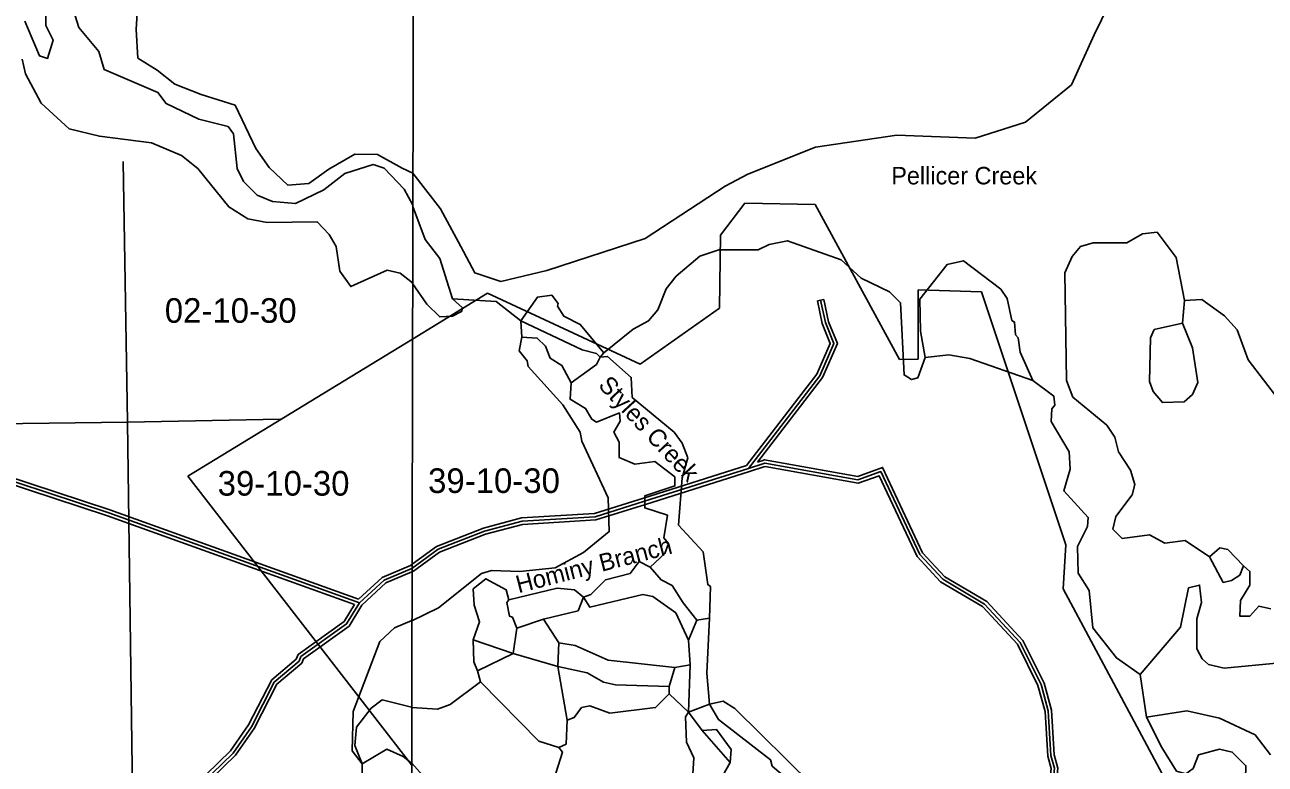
# Model space of a CAD drawing. Extents: x 457167 to 656239, y 1787309 to 1969297.
# Drawn here: x 573290 to 584620, y 1931635 to 1938392 of the extents above; entities that cross this region are included whole.
import ezdxf

# ---------------------------------------------------------------- set-up
doc = ezdxf.new("R2010")
doc.units = 0
for name, color, linetype in [('Level 1', 7, 'Continuous'), ('Level 10', 7, 'Continuous'), ('Level 2', 7, 'Continuous'), ('Level 31', 7, 'Continuous'), ('Level 32', 7, 'Continuous'), ('Level 41', 7, 'Continuous'), ('Level 5', 7, 'Continuous'), ('Level 63', 7, 'Continuous'), ('Level 7', 7, 'Continuous')]:
    doc.layers.add(name, color=color, linetype=linetype)

msp = doc.modelspace()

# ---------------------------------------------------------------- linework, layer by layer
at = {"layer": 'Level 1'}
for p, q in [((574228.606, 1934761.18), (574187.72, 1937144.53)), ((579643.65, 1936470.551), (579865.406, 1936762.146)), ((579865.406, 1936762.146), (580510.001, 1936751.036)), ((580510.001, 1936751.036), (581279.331, 1935334.17)), ((579636.132, 1935803.088), (579643.65, 1936470.551)), ((577516.705, 1935939.538), (576830.862, 1935520.841)), ((577516.705, 1935939.538), (578910.697, 1935289.406)), ((581451.521, 1935337.352), (581450.841, 1935968.775)), ((581450.841, 1935968.775), (582027.336, 1935951.977)), ((582027.336, 1935951.977), (582797.956, 1933639.091)), ((578910.697, 1935289.406), (579636.132, 1935803.088)), ((576830.862, 1935520.841), (574778.431, 1934267.856)), ((581279.331, 1935334.17), (581451.521, 1935337.352)), ((569926.794, 1934709.46), (574228.606, 1934761.18)), ((574228.606, 1934761.18), (575621.844, 1934787.46)), ((574299.63, 1929436.203), (574228.606, 1934761.18)), ((574778.431, 1934267.856), (576822.506, 1931630.179)), ((582797.956, 1933639.091), (582773.825, 1933238.307)), ((582773.825, 1933238.307), (584455.022, 1930099.206))]:
    msp.add_line(p, q, dxfattribs=at)
at = {"layer": 'Level 10'}
for points in [[(582851.173, 1937845.08), (583058.17, 1938302.091), (583192.167, 1938574.099), (583460.166, 1938912.108), (583640.166, 1939109.114), (583749.162, 1939455.122), (583790.16, 1939701.129), (583921.158, 1939946.136), (583991.156, 1940160.141), (584835.166, 1940169.146), (586637.186, 1940189.156), (586976.191, 1940192.157), (587390.196, 1940197.159), (587805.201, 1940201.161), (588258.206, 1940206.164), (588529.209, 1940209.166), (594387.646, 1940250.443)], [(574321.036, 1938597.033), (574307.04, 1938350.027), (574322.044, 1938088.021), (574500.049, 1937978.021), (574660.054, 1937850.02), (574900.061, 1937756.021), (575210.069, 1937659.022), (575400.078, 1937263.016), (575521.083, 1937088.013), (575693.089, 1936928.011), (575884.092, 1936943.014), (576067.095, 1937074.02), (576303.098, 1937210.026), (576512.103, 1937207.029), (576736.109, 1937081.029), (576834.112, 1937037.029), (576834.12, 1937037.019)], [(576834.12, 1937037.019), (577087.119, 1936709.022), (577273.126, 1936367.015), (577400.131, 1936125.01), (577639.135, 1936047.009), (578059.138, 1936146.014), (578956.146, 1936440.026), (579687.147, 1936917.041), (579893.149, 1937027.045), (580511.153, 1937274.054), (581256.161, 1937385.06), (581970.169, 1937357.063), (582429.172, 1937503.069), (582851.173, 1937845.08)]]:
    msp.add_lwpolyline(points, dxfattribs=at)
at = {"layer": 'Level 31'}
for p, q in [((579900.52, 1934338.342), (578949.192, 1934038.497)), ((580031.473, 1934379.891), (579900.52, 1934338.342))]:
    msp.add_line(p, q, dxfattribs=at)
for points in [[(579900.52, 1934338.342), (580551.189, 1935183.571), (580680.116, 1935478.951), (580603.006, 1935670.386), (580558.323, 1935876.303)], [(570898.467, 1934740.952), (572114.966, 1934570.889), (574055.617, 1933931.963), (576345.991, 1933108.742)], [(584073.225, 1927085.392), (583915.528, 1927677.351), (583616.251, 1928161.224), (583300.521, 1928837.136), (582976.385, 1929271.243), (582901.539, 1929496.489), (582868.826, 1929821.653), (582810.736, 1930005.046), (582753.176, 1930455.353), (582795.221, 1930672.003), (582770.568, 1931055.335), (582662.674, 1931272.282), (582696.674, 1931597.314), (582663.234, 1931714.111), (582638.95, 1932122.534), (582572.722, 1932364.491), (582381.622, 1932748.52), (582057.046, 1933098.998), (581674.094, 1933324.867), (581465.853, 1933550.022), (581108.769, 1934309.315), (580900.243, 1934234.466), (580049.909, 1934386.035), (580031.473, 1934379.891)], [(578949.192, 1934038.497), (578498.792, 1933896.531), (577831.651, 1933856.125), (577489.671, 1933764.851), (577064.303, 1933598.846), (576826.36, 1933424.468)], [(576826.36, 1933424.468), (576826.328, 1933424.445), (576571.657, 1933316.626), (576345.991, 1933108.742)], [(574280.116, 1930596.825), (574380.811, 1930879.882), (574523.271, 1931087.937), (575191.804, 1931736.667), (575359.106, 1931977.762), (575568.701, 1932385.681), (575794.338, 1932576.831), (575811.266, 1932618.614), (576228.681, 1932917.354), (576345.991, 1933108.742)]]:
    msp.add_lwpolyline(points, dxfattribs=at)
at = {"layer": 'Level 32'}
for p, q in [((580529.005, 1935869.941), (580587.641, 1935882.665)), ((579882.503, 1934364.119), (578940.174, 1934067.111)), ((580040.546, 1934351.295), (579909.592, 1934309.746)), ((580022.401, 1934408.486), (579982.677, 1934395.883)), ((579909.538, 1934309.729), (578958.211, 1934009.883))]:
    msp.add_line(p, q, dxfattribs=at)
for points in [[(579882.503, 1934364.119), (580525.168, 1935198.951), (580647.586, 1935479.416), (580574.226, 1935661.538), (580529.005, 1935869.941)], [(579982.677, 1934395.883), (580577.209, 1935168.19), (580712.646, 1935478.485), (580631.784, 1935679.235), (580587.641, 1935882.665)], [(570894.632, 1934711.196), (572108.144, 1934541.55), (574045.851, 1933903.594), (576301.144, 1933092.981)], [(570902.304, 1934770.708), (572121.789, 1934600.228), (574065.384, 1933960.332), (576339.035, 1933143.121)], [(584098.291, 1927107.841), (583943.376, 1927689.36), (583642.688, 1928175.511), (583326.401, 1928852.62), (583003.325, 1929285.306), (582931.056, 1929502.796), (582898.364, 1929827.748), (582840.153, 1930011.529), (582783.546, 1930454.373), (582825.408, 1930670.076), (582800.119, 1931063.286), (582693.418, 1931277.834), (582727.116, 1931599.978), (582692.985, 1931719.191), (582668.711, 1932127.436), (582600.885, 1932375.236), (582406.561, 1932765.743), (582076.071, 1933122.607), (581693.128, 1933348.471), (581491.027, 1933566.987), (581124.307, 1934346.767), (580897.634, 1934265.403), (580047.662, 1934416.908), (580022.401, 1934408.486)], [(584043.336, 1927081.051), (583887.681, 1927665.342), (583589.813, 1928146.936), (583274.642, 1928821.652), (582949.444, 1929257.18), (582872.021, 1929490.181), (582839.287, 1929815.558), (582781.321, 1929998.561), (582722.807, 1930456.334), (582765.036, 1930673.93), (582741.017, 1931047.382), (582631.929, 1931266.731), (582666.231, 1931594.65), (582633.482, 1931709.031), (582609.187, 1932117.631), (582544.56, 1932353.746), (582356.683, 1932731.296), (582038.02, 1933075.389), (581655.061, 1933301.264), (581440.679, 1933533.058), (581093.23, 1934271.862), (580902.851, 1934203.527), (580052.155, 1934355.161), (580040.546, 1934351.295)], [(578958.211, 1934009.884), (578504.291, 1933866.808), (577836.474, 1933826.361), (577499.021, 1933736.295), (577078.869, 1933572.327), (576841.243, 1933398.18), (576826.29, 1933391.85)], [(578940.173, 1934067.111), (578493.294, 1933926.253), (577826.828, 1933885.887), (577480.32, 1933793.406), (577049.737, 1933625.366), (576826.441, 1933461.721)], [(576826.441, 1933461.721), (576811.414, 1933450.709), (576555.163, 1933342.221), (576339.035, 1933143.122)], [(576826.29, 1933391.85), (576588.151, 1933291.03), (576369.389, 1933089.504)], [(574250.131, 1930602.04), (574353.852, 1930893.613), (574500.217, 1931107.371), (575168.819, 1931756.166), (575333.328, 1931993.236), (575544.749, 1932404.708), (575769.307, 1932594.945), (575786.728, 1932637.945), (576206.278, 1932938.213), (576301.145, 1933092.981)], [(574310.104, 1930591.607), (574407.769, 1930866.151), (574546.324, 1931068.503), (575214.789, 1931717.168), (575384.885, 1931962.288), (575592.654, 1932366.653), (575819.369, 1932558.716), (575835.803, 1932599.283), (576251.083, 1932896.495), (576369.389, 1933089.505)]]:
    msp.add_lwpolyline(points, dxfattribs=at)
at = {"layer": 'Level 5'}
for p, q in [((576833.461, 1936730.559), (576830.126, 1936739.401)), ((576836.336, 1936740.061), (576833.492, 1936745.216)), ((583864.795, 1935664.832), (583881.702, 1935873.247)), ((577829.214, 1935537.918), (577821.011, 1935687.971)), ((578545.945, 1935353.737), (578579.315, 1935395.388)), ((577751.111, 1932645.268), (577784.678, 1932878.654)), ((577784.678, 1932878.654), (578026.53, 1932961.757)), ((578168.025, 1932744.853), (578026.53, 1932961.757)), ((579427.027, 1932951.914), (579351.799, 1932768.62)), ((579427.027, 1932951.914), (579543.758, 1932968.466)), ((577751.111, 1932645.268), (577384.445, 1932770.71)), ((579351.799, 1932768.62), (579368.251, 1932543.504)), ((577425.829, 1932487.243), (577751.111, 1932645.268)), ((578159.457, 1932528.137), (577751.111, 1932645.268)), ((578159.457, 1932528.137), (578168.025, 1932744.853)), ((578242.305, 1932036.196), (578159.457, 1932528.137)), ((579368.251, 1932543.504), (579226.501, 1932518.653)), ((579351.087, 1932110.044), (579368.251, 1932543.504)), ((577450.711, 1932387.171), (577425.829, 1932487.243)), ((579176.282, 1932343.628), (579226.501, 1932518.653)), ((583535.859, 1932063.885), (583477.923, 1932455.733)), ((579176.223, 1932276.937), (579176.282, 1932343.628)), ((579351.087, 1932110.044), (579176.223, 1932276.937)), ((579475.971, 1931943.151), (579351.087, 1932110.044)), ((579734.068, 1931651.125), (579475.971, 1931943.151))]:
    msp.add_line(p, q, dxfattribs=at)
for points in [[(573483.196, 1938751.576), (573482.011, 1938384.777), (573548.285, 1938251.165), (573497.736, 1938084.6), (573422.774, 1938109.87), (573290.446, 1938427.076)], [(576833.492, 1936745.216), (576753.422, 1936890.374), (576570.646, 1937082.696), (576470.743, 1937116.376), (576212.018, 1937033.831), (576019.826, 1936884.395), (575760.972, 1936760.198), (575552.637, 1936777.526), (575411.114, 1936836.336), (575286.46, 1936961.776), (575228.496, 1937078.679), (575196.161, 1937395.556), (575146.34, 1937462.416), (574879.813, 1937529.955), (574580.155, 1937672.655), (574505.461, 1937772.916), (574014.268, 1937982.894), (573964.775, 1938149.788), (573782.088, 1938367.121), (573699.573, 1938634.146)], [(577196.021, 1935888.703), (577079.695, 1936255.631), (576946.511, 1936430.855), (576833.461, 1936730.559)], [(583498.879, 1936482.19), (583632.261, 1936498.731), (583807.096, 1936265.116), (583881.702, 1935873.247)], [(581513.651, 1935350.573), (581446.762, 1935167.238), (581388.381, 1935150.627), (581321.721, 1935192.378), (581289.091, 1935850.983), (581189.148, 1935951.146), (580930.854, 1936076.457), (580747.649, 1936243.38), (580256.011, 1936418.961), (580089.22, 1936385.81), (579989.149, 1936335.898), (579630.695, 1936336.286), (579455.563, 1936278.094), (579238.623, 1936094.959), (579146.804, 1935978.346), (579071.576, 1935786.671), (578988.086, 1935686.737), (578846.305, 1935611.835), (578579.315, 1935395.388)], [(582789.906, 1936124.478), (582856.754, 1936274.471), (582931.884, 1936366.105), (583048.625, 1936399.316), (583357.069, 1936398.987), (583498.879, 1936482.19)], [(582206.211, 1935975.041), (581864.713, 1936233.866), (581714.631, 1936200.654), (581464.183, 1935884.166), (581472.226, 1935592.358), (581513.651, 1935350.573)], [(584112.616, 1933530.462), (583887.701, 1933680.755), (583704.27, 1933655.933), (583562.646, 1933731.125), (583312.534, 1933698.042), (583229.232, 1933781.504), (583254.371, 1933898.177), (583404.65, 1934098.092), (583429.759, 1934189.755), (583388.206, 1934323.208), (583280.033, 1934490.031), (583246.811, 1934623.444), (583171.919, 1934731.916), (582863.731, 1934990.671), (582805.539, 1935140.784), (582789.906, 1936124.478)], [(578579.315, 1935395.388), (578362.828, 1935654.044), (578212.876, 1935729.235), (578154.624, 1935820.996), (578162.994, 1935846.007), (578104.701, 1935921.099), (577971.321, 1935904.557), (577821.011, 1935687.971)], [(582497.105, 1935141.113), (582380.651, 1935399.678), (582364.138, 1935533.051), (582339.167, 1935558.102), (582330.926, 1935674.805), (582305.946, 1935691.515), (582264.462, 1935891.62), (582206.211, 1935975.041)], [(577821.011, 1935687.971), (577596.126, 1935863.265), (577196.021, 1935888.703)], [(584714.414, 1935005.351), (584464.656, 1935330.727), (584364.911, 1935605.964), (584248.328, 1935731.136), (584040.084, 1935881.388), (583881.702, 1935873.247)], [(578278.925, 1935120.611), (578195.721, 1935279.104), (578087.409, 1935345.895), (578045.857, 1935454.327), (577970.896, 1935529.419), (577829.214, 1935537.918)], [(582497.105, 1935141.113), (581922.096, 1935341.805), (581730.392, 1935375.355), (581513.651, 1935350.573)], [(578278.925, 1935120.611), (578512.495, 1935287.076), (578545.945, 1935353.737)], [(583477.923, 1932455.733), (583261.348, 1932606.046), (583044.892, 1932881.371), (583011.907, 1933223.2), (582912.034, 1933381.683), (582903.961, 1933623.438), (582995.849, 1933806.743), (583004.288, 1933890.106), (582779.462, 1934132.09), (582838.01, 1934332.125), (582829.868, 1934490.519), (582663.442, 1934765.785), (582671.871, 1934882.497), (582696.941, 1934915.808), (582688.669, 1934999.201), (582497.105, 1935141.113)], [(579002.396, 1933435.884), (579135.906, 1933560.797), (579169.345, 1933652.47), (579127.723, 1933702.521), (579161.271, 1933910.896), (578952.958, 1933977.816), (578953.056, 1934086.189), (579228.248, 1934177.593), (579228.347, 1934260.955), (579045.073, 1934402.867), (578861.681, 1934378.056), (578720.029, 1934436.546), (578720.157, 1934578.26), (578670.235, 1934670.021), (578728.685, 1934769.994), (578720.453, 1934845.026), (578511.942, 1934761.893), (578470.301, 1934786.963), (578412.039, 1934887.036), (578270.426, 1934970.556), (578278.925, 1935120.611)], [(584420.991, 1933446.772), (584279.407, 1933596.965), (584204.416, 1933613.735), (584112.616, 1933530.462)], [(578393.551, 1933161.434), (578460.272, 1933186.385), (578593.782, 1933319.599), (578818.934, 1933377.731), (578902.394, 1933486.005), (579002.396, 1933435.884)], [(579427.027, 1932951.914), (579302.143, 1933110.437), (579202.27, 1933268.961), (579102.298, 1933319.081), (579002.396, 1933435.884)], [(584420.991, 1933446.772), (584387.551, 1933363.45), (584312.461, 1933313.488), (584237.431, 1933296.917), (584112.616, 1933530.462)], [(584420.991, 1933446.772), (584479.282, 1933396.691), (584479.154, 1933271.648), (584395.625, 1933129.995), (584387.166, 1932988.311), (584478.858, 1932988.211), (584562.317, 1933079.814), (584670.659, 1933054.674)], [(577384.445, 1932770.71), (577442.963, 1932937.374), (577393.101, 1933087.487), (577384.928, 1933237.541), (577501.739, 1933329.113), (577685.032, 1933228.882), (577709.944, 1933137.15)], [(578393.551, 1933161.434), (578310.26, 1933228.226), (578151.867, 1933245.065), (577709.944, 1933137.15)], [(584753.507, 1932562.763), (584244.931, 1932513.269), (584103.249, 1932546.779), (584044.958, 1932596.86), (583995.036, 1932688.621), (583995.322, 1932963.728), (584037.171, 1933113.712), (584020.658, 1933272.136), (583920.587, 1933247.225), (583845.181, 1932888.826), (583477.923, 1932455.733)], [(577784.678, 1932878.654), (577743.126, 1932978.726), (577718.126, 1932987.096), (577693.244, 1933112.169), (577709.944, 1933137.15)], [(578026.53, 1932961.757), (578343.403, 1933036.461), (578393.551, 1933161.434)], [(579351.799, 1932768.62), (579235.354, 1933018.805), (579027.109, 1933169.087), (578935.438, 1933185.857), (578451.814, 1933069.672), (578393.551, 1933161.434)], [(579542.919, 1932184.846), (579518.205, 1932468.313), (579543.758, 1932968.466)], [(577425.829, 1932487.243), (577392.557, 1932570.635), (577384.445, 1932770.71)], [(579226.501, 1932518.653), (578618.012, 1932586.001), (578318.036, 1932719.673), (578168.025, 1932744.853)], [(579176.282, 1932343.628), (578684.476, 1932360.816), (578576.104, 1932385.956), (578426.151, 1932469.487), (578159.457, 1932528.137)], [(576825.266, 1932154.401), (577058.649, 1932137.502), (577175.42, 1932179.054), (577450.711, 1932387.171)], [(578167.017, 1931786.17), (577983.684, 1931844.721), (577450.711, 1932387.171)], [(576369.793, 1931639.673), (576303.63, 1931806.596), (576320.817, 1931973.291), (576454.788, 1932147.936), (576555.059, 1932222.63), (576821.586, 1932155.061)], [(580692.029, 1930958.193), (580617.037, 1930999.934), (580359.059, 1931408.682), (580117.503, 1931617.346), (580100.902, 1931675.737), (579626.121, 1932043.064), (579542.919, 1932184.846)], [(583535.859, 1932063.885), (583902.722, 1932121.848), (584202.757, 1932054.837), (584527.713, 1931904.416), (584669.237, 1931720.852)], [(578167.017, 1931786.17), (578233.737, 1931819.451), (578242.305, 1932036.196)], [(584643.22, 1930762.209), (584593.426, 1930995.694), (584435.331, 1931262.62), (584444.056, 1931621.078), (584319.142, 1931746.261), (584202.471, 1931771.401), (584010.669, 1931721.579), (583960.521, 1931596.596), (583893.77, 1931546.644), (583810.439, 1931571.744), (583677.284, 1931788.628), (583535.859, 1932063.885)], [(579734.068, 1931651.125), (579742.536, 1931767.827), (579609.352, 1931951.361), (579475.971, 1931943.151)], [(576369.793, 1931639.673), (576368.906, 1931364.576), (576335.307, 1931281.315), (576159.845, 1931165.159), (576109.635, 1931106.967), (576025.227, 1930782.108), (575791.185, 1930582.791), (575640.156, 1930283.171), (575363.875, 1929908.919), (575112.086, 1929384.543), (574917.733, 1928568.201), (574966.937, 1928317.946), (575074.622, 1928100.841), (575332.131, 1927816.588), (575580.235, 1927190.546), (575595.591, 1926782.027), (575661.436, 1926523.371), (575785.602, 1926247.886), (575976.549, 1925997.173), (576067.006, 1925613.405), (576098.166, 1924929.729)], [(579600.232, 1931217.764), (579583.76, 1931384.517), (579734.068, 1931651.125)]]:
    msp.add_lwpolyline(points, dxfattribs=at)
msp.add_lwpolyline([(583864.795, 1935664.832), (583956.269, 1935439.657), (584005.933, 1935122.81), (583955.814, 1935014.507), (583880.724, 1934947.876), (583680.622, 1934939.774), (583597.39, 1935039.906), (583564.138, 1935131.638), (583572.903, 1935531.778), (583606.312, 1935606.78), (583864.795, 1935664.832)], close=True, dxfattribs=at)
at = {"layer": 'Level 63'}
for points in [[(537088.613, 1923840.983), (576805.547, 1923734.416), (576903.181, 1969190.287), (537235.231, 1969297.112), (537088.613, 1923840.983)], [(576805.547, 1923734.416), (616521.964, 1923670.374), (616570.407, 1969126.078), (576903.181, 1969190.287), (576805.547, 1923734.416)]]:
    msp.add_lwpolyline(points, dxfattribs=at)
at = {"layer": 'Level 7'}
for p, q in [((576831.95, 1936027.118), (576829.385, 1936030.815)), ((576831.963, 1936033.112), (576834.045, 1936031.465)), ((579351.087, 1932110.044), (579542.919, 1932184.846))]:
    msp.add_line(p, q, dxfattribs=at)
for points in [[(573264.291, 1938077.016), (573297.213, 1937943.534), (573438.08, 1937676.31), (573695.749, 1937442.077), (573970.626, 1937374.499), (574445.636, 1937314.614), (574720.334, 1937197.025), (574870.029, 1937079.824), (575152.33, 1936728.779), (575327.065, 1936619.849), (575501.989, 1936585.951), (575960.529, 1936592.816), (576068.543, 1936475.746), (576134.866, 1936367.184), (576167.499, 1936141.999), (576267.073, 1935999.956), (576601.019, 1936148.935), (576717.631, 1936123.566), (576831.963, 1936033.112)], [(577196.021, 1935888.703), (577287.614, 1935805.241), (577279.254, 1935771.931), (577195.853, 1935730.31), (577079.112, 1935722.109), (576962.539, 1935838.941), (576831.95, 1936027.118)], [(578545.945, 1935353.737), (578512.624, 1935387.118), (578379.281, 1935420.628), (577821.011, 1935687.971)], [(576826.106, 1932946.361), (577067.957, 1933062.805), (577460.117, 1933379.195), (577551.848, 1933404.106), (577810.241, 1933395.476), (578135.385, 1933428.459), (578393.976, 1933569.924), (578627.586, 1933761.4), (578619.602, 1934069.877), (578378.373, 1934586.988), (578361.791, 1934670.35), (578203.666, 1934920.606), (577887.278, 1935271.092), (577878.977, 1935321.113), (577804.045, 1935412.875), (577829.214, 1935537.918)], [(579543.758, 1932968.466), (579552.395, 1933260.232), (579527.414, 1933276.943), (579486.02, 1933577.08), (579261.204, 1933819.094), (579295.038, 1934252.555), (579345.246, 1934435.89), (579295.364, 1934569.332), (579220.431, 1934669.435), (578837.323, 1934986.64), (578829.181, 1935170.045), (578612.626, 1935362.008), (578545.945, 1935353.737)], [(576369.793, 1931639.673), (576278.45, 1931756.685), (576287.935, 1932115.114), (576531.741, 1932756.222), (576665.553, 1932880.847), (576824.136, 1932947.011)], [(578242.305, 1932036.196), (578309.026, 1932061.137), (578375.815, 1932152.74), (578450.836, 1932169.351), (578634.169, 1932102.46), (579051.043, 1932152.023), (579176.223, 1932276.937)], [(580692.029, 1930958.193), (580683.856, 1931108.246), (580484.14, 1931441.894), (579776.302, 1932142.936), (579668, 1932209.718), (579542.919, 1932184.846)], [(579351.087, 1932110.044), (579326.047, 1932068.362), (579334.121, 1931834.947), (579400.683, 1931693.164), (579375.258, 1931301.385)], [(576369.793, 1931639.673), (576595.296, 1931772.34), (576745.12, 1931705.16), (576819.992, 1931646.58)], [(576824.712, 1931645.89), (577091.15, 1931345.484), (577324.474, 1931236.882), (577491.126, 1931178.331), (577857.991, 1931244.636), (577991.431, 1931302.857), (578099.931, 1931427.771), (578200.298, 1931744.449), (578167.017, 1931786.17)]]:
    msp.add_lwpolyline(points, dxfattribs=at)

# ---------------------------------------------------------------- texts
at = {"layer": 'Level 2'}
for s, p in [('02-10-30', (574568.244, 1935668.965)), ('39-10-30', (576973.212, 1934113.642)), ('39-10-30', (575051.061, 1934089.548))]:
    msp.add_text(s, height=225, dxfattribs=at).set_placement(p)
at = {"layer": 'Level 41'}
msp.add_text('Pellicer Creek', height=160, dxfattribs=at).set_placement((581204.309, 1936933.789))
for s, rotation, p in [('Styles Creek', 312.9291001, (578519.656, 1935091.693)), ('Hominy Branch', 14.4709778, (577799.111, 1933197.056))]:
    msp.add_text(s, height=160, rotation=rotation, dxfattribs=at).set_placement(p)

doc.saveas('drawing.dxf')
